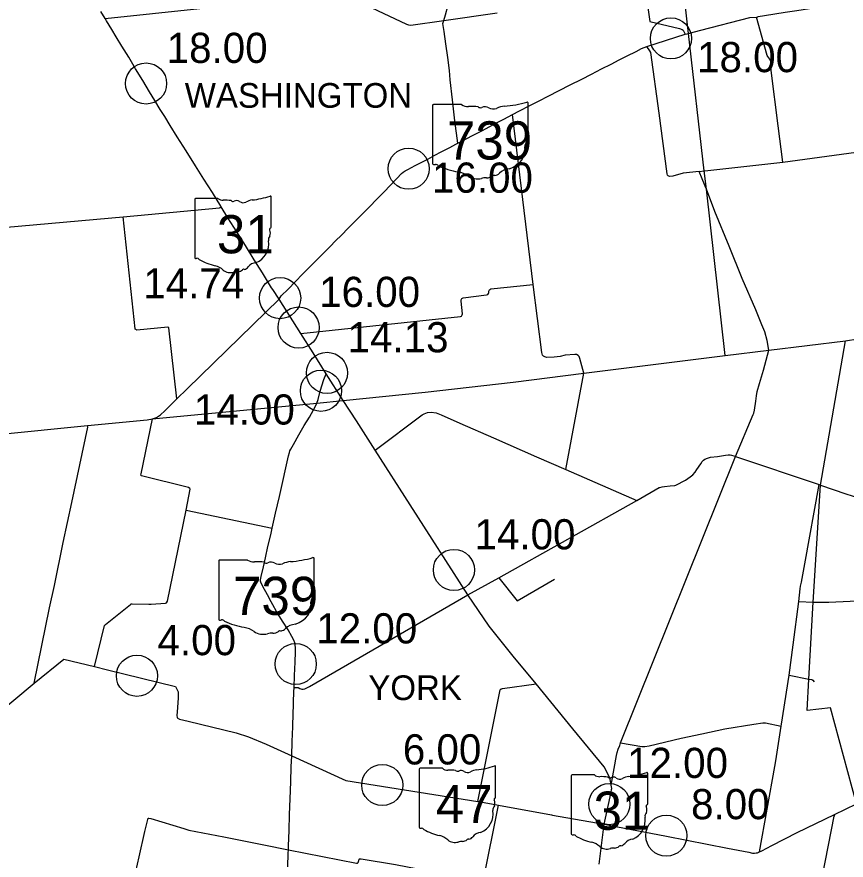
# Model space of a CAD drawing. Extents: x 1659811 to 1934326, y 644115 to 934867.
# Drawn here: x 1693029 to 1723269, y 874637 to 905376 of the extents above; entities that cross this region are included whole.
import ezdxf

# ---------------------------------------------------------------- set-up
doc = ezdxf.new("R2010")
doc.units = 0
for name, color, linetype in [('Default', 7, 'Continuous'), ('GM_X_County_Road', 7, 'Continuous'), ('GM_X_State_Route', 7, 'Continuous'), ('GM_X_State_Shield', 7, 'Continuous'), ('GM_X_Township', 7, 'Continuous'), ('GM_X_Township_Road', 7, 'Continuous'), ('GM_X_Township_Text', 7, 'Continuous')]:
    doc.layers.add(name, color=color, linetype=linetype)

msp = doc.modelspace()

# ---------------------------------------------------------------- linework, layer by layer
at = {"layer": 'Default'}
for centre in [(1716880, 904591), (1697742, 902947), (1707315, 899841), (1702629, 895124), (1703302, 894052), (1704340, 892399), (1704118, 891745), (1708967, 885215), (1703198, 881786), (1697408, 881357), (1706354, 877375), (1714633, 876679), (1716711, 875530)]:
    msp.add_circle(centre, 750, dxfattribs=at)
at = {"layer": 'GM_X_County_Road'}
for points in [[(1709105, 900768), (1709006, 901591), (1708912, 902357), (1708832, 903084), (1708800, 903417), (1708743, 903896), (1708674, 904398), (1708607, 904841), (1708566, 905132), (1708597, 905240), (1708654, 905453), (1708741, 905767), (1709091, 906432), (1709039, 906871), (1708726, 908885), (1708567, 909924), (1708418, 910925), (1708334, 911466), (1708006, 913831)], [(1703861, 906711), (1707236, 905111), (1707305, 905088), (1707391, 905079), (1708597, 905240), (1710549, 905528)], [(1715963, 906253), (1716115, 905212), (1717192, 904956), (1717284, 904921), (1717322, 904890), (1717356, 904843), (1717405, 904743)], [(1696246, 905320), (1701427, 905860)], [(1720962, 900082), (1720794, 901403), (1720537, 903420), (1720526, 903551), (1720533, 903657), (1720522, 903773), (1720489, 903834), (1720412, 903929), (1720391, 903967), (1720000, 905370)], [(1718127, 899204), (1717906, 899745), (1717327, 899676), (1716945, 899569), (1716824, 899559), (1716774, 899577), (1716756, 899609), (1716747, 899650), (1716451, 901860), (1716150, 904073), (1716107, 904139), (1716003, 904295)], [(1713704, 892393), (1713564, 892923), (1713536, 892990), (1713495, 893033), (1713440, 893063), (1713373, 893067), (1713023, 893043), (1712843, 892991), (1712618, 892970), (1712350, 892959), (1712287, 892978), (1712233, 893004), (1712196, 893049), (1712169, 893143), (1711861, 895624), (1711099, 901812)], [(1718117, 899769), (1720962, 900082), (1724709, 900587), (1728076, 901028), (1728466, 901079), (1728522, 901084), (1728556, 901068), (1728576, 901004), (1729525, 894413)], [(1717906, 899745), (1718095, 899767), (1718117, 899769)], [(1720453, 893227), (1720390, 893581), (1720301, 893899), (1720200, 894154), (1719980, 894699), (1719483, 895835), (1719003, 897012), (1718482, 898278), (1718172, 899094), (1718127, 899204)], [(1686957, 898584), (1687561, 898385), (1689510, 897493), (1690203, 897495), (1691562, 897616), (1696903, 898093), (1700421, 898419), (1700439, 898423), (1700480, 898453)], [(1703384, 893835), (1709208, 894449), (1709238, 894471), (1709271, 894514), (1709277, 894554), (1709230, 895013), (1709233, 895063), (1709259, 895107), (1709305, 895133), (1710160, 895239), (1710202, 895259), (1710230, 895290), (1710243, 895334), (1710243, 895376), (1710264, 895422), (1710276, 895442), (1710314, 895460), (1711861, 895624)], [(1697980, 890720), (1698126, 890773), (1698272, 890866), (1698426, 891014), (1698861, 891450), (1699241, 891822), (1702595, 895090)], [(1713704, 892393), (1718862, 893030), (1720453, 893227), (1723246, 893569), (1723292, 893576)], [(1714700, 877364), (1714897, 878456), (1714920, 878557), (1714953, 878681), (1715011, 878821), (1715045, 878907), (1719236, 889355), (1719873, 890880), (1719897, 890927), (1719926, 891035), (1719976, 891367), (1720003, 891561), (1720029, 891719), (1720114, 892013), (1720256, 892498), (1720453, 893227)], [(1713049, 888881), (1713704, 892393)], [(1706094, 889583), (1707807, 890864), (1707877, 890907), (1708001, 890951), (1708137, 890966), (1708316, 890938), (1708503, 890866), (1709182, 890561), (1710405, 890025), (1711980, 889344), (1713049, 888881), (1715638, 887751)], [(1682226, 889127), (1687955, 889723), (1692320, 890154), (1695604, 890476), (1697784, 890690), (1697980, 890720)], [(1693661, 881087), (1694225, 883829), (1694399, 884652), (1694722, 886215), (1695033, 887670), (1695612, 890420), (1695604, 890476)], [(1703142, 880935), (1703288, 880924), (1703342, 880897), (1703423, 880864), (1703469, 880864), (1703535, 880875), (1703706, 880963), (1709473, 884312), (1710601, 884932), (1715638, 887751), (1716455, 888217), (1716473, 888226), (1716557, 888239), (1716649, 888252), (1716848, 888278), (1717018, 888298), (1717058, 888304), (1717407, 888482), (1717584, 888606), (1717678, 888683), (1717761, 888778), (1717830, 888878), (1717965, 889088), (1718020, 889164), (1718065, 889215), (1718122, 889257), (1718213, 889295), (1718327, 889321), (1718573, 889353), (1718872, 889399), (1718969, 889408), (1719037, 889406), (1719094, 889397), (1719172, 889378), (1719236, 889355), (1722289, 888324), (1722335, 888309), (1722338, 888307)], [(1722338, 888307), (1723256, 887994), (1723718, 887841), (1725016, 887404), (1725901, 887104), (1727481, 886571), (1730833, 885445), (1734209, 884414), (1735755, 883939), (1736346, 883756), (1736462, 883720), (1736534, 883705), (1736604, 883697), (1736764, 883710), (1737657, 883797), (1738438, 883875), (1738462, 883877), (1738479, 883875), (1738504, 883868), (1738525, 883857), (1738544, 883843), (1738558, 883829), (1738571, 883809), (1738576, 883798)]]:
    msp.add_lwpolyline(points, dxfattribs=at)
at = {"layer": 'GM_X_State_Route'}
for points in [[(1715520, 904071), (1715607, 904114), (1715803, 904220), (1716003, 904295), (1717405, 904743), (1717525, 904776), (1717737, 904834), (1717965, 904895), (1719759, 905350), (1720000, 905370), (1720049, 905383), (1720063, 905386), (1720291, 905422), (1720664, 905482), (1721050, 905544), (1721469, 905610), (1721937, 905686), (1722402, 905759), (1722836, 905826), (1723307, 905902)], [(1701278, 897172), (1701052, 897537), (1700728, 898056), (1700480, 898453), (1700465, 898478), (1700159, 898971), (1699853, 899456), (1699547, 899941), (1699199, 900492), (1698879, 900998), (1698620, 901415), (1698420, 901742), (1698260, 902001), (1698062, 902328), (1697871, 902640), (1697617, 903058), (1697360, 903481), (1697111, 903905), (1696859, 904304), (1696650, 904645), (1696496, 904911), (1696298, 905235), (1696246, 905320), (1696091, 905570)], [(1702595, 895090), (1702673, 895205), (1702920, 895456), (1703189, 895731), (1703445, 895996), (1703651, 896204), (1703903, 896458), (1704188, 896742), (1704455, 897011), (1704650, 897209), (1704862, 897421), (1705112, 897674), (1705328, 897892), (1705603, 898169), (1705888, 898454), (1706159, 898730), (1706399, 898978), (1706668, 899257), (1706888, 899484), (1707059, 899667), (1707120, 899716), (1707187, 899761), (1707292, 899817), (1707556, 899953), (1707776, 900067), (1708012, 900190), (1708270, 900329), (1708506, 900451), (1708822, 900617), (1709032, 900730), (1709105, 900768), (1709256, 900846), (1709647, 901052), (1709980, 901226), (1710272, 901378), (1710541, 901523), (1710783, 901650), (1711099, 901812), (1711353, 901949), (1711734, 902143), (1712073, 902318), (1712408, 902488), (1712805, 902690), (1713206, 902894), (1713635, 903109), (1713984, 903291), (1714351, 903477), (1714698, 903656), (1714992, 903807), (1715307, 903966), (1715387, 904006), (1715520, 904071)], [(1702361, 895438), (1702320, 895499), (1701981, 896042), (1701683, 896521), (1701361, 897036), (1701278, 897172)], [(1703830, 893125), (1703384, 893835), (1702595, 895090), (1702361, 895438), (1702361, 895438)], [(1714598, 876666), (1714697, 877119), (1714717, 877212), (1714722, 877246), (1714700, 877364), (1714672, 877510), (1714647, 877631), (1714443, 878033), (1713301, 879424), (1711963, 881059), (1711132, 882075), (1710246, 883169), (1709473, 884312), (1707377, 887584), (1706094, 889583), (1705409, 890651), (1704923, 891387), (1704307, 892365), (1703830, 893125)], [(1702441, 883805), (1702428, 883829), (1702304, 884056), (1702168, 884309), (1702004, 884617), (1701921, 884771), (1701910, 884809), (1701908, 884851), (1701937, 884973), (1702021, 885330), (1702098, 885657), (1702185, 886064), (1702285, 886496), (1702338, 886740), (1702464, 887286), (1702603, 887898), (1702728, 888440), (1702843, 888941), (1702939, 889375), (1702971, 889491), (1702986, 889553), (1703022, 889620), (1703117, 889792), (1703313, 890143), (1703507, 890486), (1703697, 890780), (1703904, 891165), (1703970, 891289), (1704014, 891431), (1704094, 891735), (1704220, 892153), (1704307, 892365)], [(1703116, 880272), (1703118, 880322), (1703120, 880389), (1703133, 880771), (1703142, 880935), (1703155, 881372), (1703176, 881854), (1703187, 882224), (1703186, 882382), (1703180, 882478), (1703160, 882559), (1703126, 882658), (1703056, 882793), (1702919, 883026), (1702714, 883351), (1702497, 883702), (1702441, 883805)], [(1692235, 879907), (1693661, 881087), (1694744, 881968), (1695856, 881693), (1696333, 881575), (1698812, 880962), (1698908, 880766), (1698914, 880556), (1698872, 880029), (1698864, 879923), (1698872, 879828), (1698962, 879779), (1699270, 879705), (1701022, 879283), (1701474, 879136), (1702117, 878860), (1703061, 878433), (1705026, 877545), (1709844, 876778), (1709881, 876772), (1710595, 876640), (1712528, 876284)], [(1702908, 874394), (1702927, 874887), (1702933, 875018), (1702938, 875159), (1702957, 875715), (1702977, 876299), (1702992, 876873), (1703016, 877488), (1703036, 878038), (1703061, 878433), (1703070, 878958), (1703088, 879491), (1703108, 879999), (1703116, 880272)], [(1714441, 875950), (1714876, 875868), (1716715, 875507), (1718937, 875074), (1719718, 874921), (1719850, 874896), (1719926, 874891), (1719984, 874897), (1720031, 874907), (1720109, 874940), (1720199, 874981), (1720556, 875166), (1721488, 875640), (1722846, 876301), (1723650, 876687), (1727222, 878378), (1727775, 878635)], [(1714258, 874493), (1714441, 875950), (1714598, 876666)], [(1712528, 876284), (1712558, 876278), (1714441, 875950)]]:
    msp.add_lwpolyline(points, dxfattribs=at)
at = {"layer": 'GM_X_State_Shield'}
for p, q in [((1711671, 901123), (1711671, 902229)), ((1708190, 902140), (1708190, 900027)), ((1709244, 902176), (1708224, 902176)), ((1711670, 901124), (1711671, 901123)), ((1699515, 898721), (1699515, 896608)), ((1700358, 898758), (1699542, 898758)), ((1702299, 897705), (1702299, 898810)), ((1702299, 897705), (1702299, 897705)), ((1703869, 884522), (1703869, 885628)), ((1700389, 885539), (1700389, 883426)), ((1701443, 885575), (1700423, 885575)), ((1703869, 884522), (1703869, 884522)), ((1707703, 877949), (1707703, 875836)), ((1708546, 877985), (1707731, 877985)), ((1710488, 876932), (1710488, 878038)), ((1713247, 877707), (1713247, 875594)), ((1714090, 877743), (1713275, 877743)), ((1716032, 876690), (1716032, 877796)), ((1710487, 876932), (1710488, 876932)), ((1716031, 876690), (1716032, 876690))]:
    msp.add_line(p, q, dxfattribs=at)
for centre, radius, start, end in [((1701307, 901639), 2953, 275.8445, 288.9065), ((1702268, 898815), 31, 351.8621, 97.738), ((1699547, 898726), 32.3, 98.1301, 188.1301), ((1700552, 899003), 313, 231.6195, 271.1119), ((1700656, 897571), 1123, 80.4867, 94.9883), ((1700911, 898737), 90.3, 219.7921, 297.1024), ((1701043, 898492), 188, 54.4667, 119.1411), ((1701285, 898827), 226, 233.8562, 294.8282), ((1701684, 898112), 594, 97.3462, 120.7689), ((1702292, 897623), 48, 107.944, 210.337), ((1702266, 897700), 33.2, 289.6038, 7.7341), ((1702410, 897242), 210, 136.8065, 186.9296), ((1701987, 897484), 288, 340.033, 23.6496), ((1701473, 897101), 739, 292.3089, 8.9858), ((1699547, 896603), 32.5, 171.9584, 258.3066), ((1699552, 896820), 248, 267.339, 280.6039), ((1699603, 896486), 89.5, 29.7484, 93.2717), ((1700733, 898385), 2132, 240.4129, 257.1985), ((1701784, 896015), 404, 94.4031, 142.5768), ((1700098, 895659), 667, 47.1842, 75.836), ((1700819, 896476), 423, 230.7004, 286.2918), ((1701064, 895745), 348, 85.6951, 111.2099), ((1701095, 896317), 226, 268.777, 315.5493), ((1701299, 896113), 63.5, 65.7517, 132.6484), ((1701272, 896403), 239, 282.8732, 323.2771), ((1707735, 877953), 32.3, 98.1301, 188.1301), ((1708740, 878231), 313, 231.6195, 271.1119), ((1709496, 880866), 2953, 275.8445, 288.9065), ((1710457, 878042), 31, 351.8621, 97.738), ((1708844, 876799), 1123, 80.4867, 94.9883), ((1709099, 877964), 90.3, 219.7921, 297.1024), ((1709232, 877720), 188, 54.4667, 119.1411), ((1709474, 878055), 226, 233.8562, 294.8282), ((1709872, 877340), 594, 97.3462, 120.7689), ((1713279, 877711), 32.3, 98.1301, 188.1301), ((1714284, 877989), 313, 231.6195, 271.1119), ((1714388, 876557), 1123, 80.4867, 94.9883), ((1714643, 877722), 90.3, 219.7921, 297.1024), ((1714776, 877478), 188, 54.4667, 119.1411), ((1715018, 877813), 226, 233.8562, 294.8282), ((1715416, 877098), 594, 97.3462, 120.7689), ((1715040, 880624), 2953, 275.8445, 288.9065), ((1716001, 877800), 31, 351.8621, 97.738), ((1710480, 876851), 48, 107.944, 210.337), ((1710175, 876711), 288, 340.033, 23.6496), ((1710455, 876928), 33.2, 289.6038, 7.7341), ((1709661, 876329), 739, 292.3089, 8.9858), ((1710599, 876470), 210, 136.8065, 186.9296), ((1716024, 876609), 48, 107.944, 210.337), ((1715719, 876469), 288, 340.033, 23.6496), ((1715999, 876686), 33.2, 289.6038, 7.7341), ((1715205, 876087), 739, 292.3089, 8.9858), ((1716143, 876228), 210, 136.8065, 186.9296), ((1707736, 875831), 32.5, 171.9584, 258.3066), ((1707740, 876047), 248, 267.339, 280.6039), ((1707791, 875714), 89.5, 29.7484, 93.2717), ((1708922, 877612), 2132, 240.4129, 257.1985), ((1708286, 874886), 667, 47.1842, 75.836), ((1709460, 875631), 239, 282.8732, 323.2771), ((1709973, 875242), 404, 94.4031, 142.5768), ((1713279, 875589), 32.5, 171.9584, 258.3066), ((1713284, 875805), 248, 267.339, 280.6039), ((1713335, 875472), 89.5, 29.7484, 93.2717), ((1714466, 877370), 2132, 240.4129, 257.1985), ((1709008, 875703), 423, 230.7004, 286.2918), ((1709252, 874973), 348, 85.6951, 111.2099), ((1709283, 875545), 226, 268.777, 315.5493), ((1709487, 875340), 63.5, 65.7517, 132.6484), ((1713830, 874644), 667, 47.1842, 75.836), ((1715004, 875389), 239, 282.8732, 323.2771), ((1715517, 875000), 404, 94.4031, 142.5768), ((1714552, 875461), 423, 230.7004, 286.2918), ((1714796, 874731), 348, 85.6951, 111.2099), ((1714827, 875303), 226, 268.777, 315.5493), ((1715031, 875098), 63.5, 65.7517, 132.6484)]:
    msp.add_arc(centre, radius, start, end, dxfattribs=at)
for centre, major_axis, start_param, end_param in [((1710431, 905058), (3691, 0), 4.814394, 5.042369), ((1711632, 902233), (38.7, 0), 6.141152, 7.989035), ((1708230, 902145), (40.3, 0), 1.712693, 3.28349), ((1709486, 902422), (391, 0), 4.042523, 4.731795), ((1709616, 900990), (1404, 0), 1.404758, 1.657858), ((1709935, 902156), (113, 0), 3.836095, 5.185415), ((1710100, 901911), (235, 0), 0.950623, 2.079405), ((1710403, 902246), (282, 0), 4.081561, 5.145723), ((1710902, 901531), (743, 0), 1.699011, 2.107814), ((1711662, 901042), (60, 0), 1.883978, 3.671073), ((1711280, 900902), (360, 0), 5.934695, 6.695948), ((1711629, 901119), (41.5, 0), 5.05454, 6.418171), ((1711809, 900661), (262, 0), 2.387724, 3.262537), ((1710638, 900520), (923, 0), 5.101752, 6.440018), ((1708230, 900022), (40.7, 0), 3.00124, 4.508301), ((1708237, 900238), (310, 0), 4.665946, 4.897461), ((1708300, 899905), (112, 0), 0.519207, 1.627899), ((1709713, 901804), (2665, 0), 4.195997, 4.488961), ((1711027, 899434), (506, 0), 1.647645, 2.488434), ((1708919, 899077), (834, 0), 0.823519, 1.323587), ((1709821, 899894), (529, 0), 4.026481, 4.996735), ((1710126, 899164), (435, 0), 1.495662, 1.94098), ((1710165, 899736), (282, 0), 4.691044, 5.507374), ((1710420, 899531), (79.4, 0), 1.147584, 2.315152), ((1710386, 899822), (298, 0), 4.937069, 5.64225), ((1702630, 888456), (3691, 0), 4.814394, 5.042369), ((1703831, 885632), (38.7, 0), 6.141152, 7.989035), ((1700429, 885543), (40.3, 0), 1.712693, 3.28349), ((1701685, 885821), (391, 0), 4.042523, 4.731795), ((1701815, 884389), (1404, 0), 1.404758, 1.657858), ((1702134, 885554), (113, 0), 3.836095, 5.185415), ((1702299, 885310), (235, 0), 0.950623, 2.079405), ((1702602, 885645), (282, 0), 4.081561, 5.145723), ((1703100, 884930), (743, 0), 1.699011, 2.107814), ((1703860, 884441), (60, 0), 1.883978, 3.671073), ((1703479, 884301), (360, 0), 5.934695, 6.695948), ((1703828, 884518), (41.5, 0), 5.05454, 6.418171), ((1704008, 884060), (262, 0), 2.387724, 3.262537), ((1702836, 883919), (923, 0), 5.101752, 6.440018), ((1700429, 883421), (40.7, 0), 3.00124, 4.508301), ((1700435, 883637), (310, 0), 4.665946, 4.897461), ((1700499, 883304), (112, 0), 0.519207, 1.627899), ((1701912, 885202), (2665, 0), 4.195997, 4.488961), ((1703226, 882832), (506, 0), 1.647645, 2.488434), ((1701117, 882476), (834, 0), 0.823519, 1.323587), ((1702019, 883293), (529, 0), 4.026481, 4.996735), ((1702325, 882563), (435, 0), 1.495662, 1.94098), ((1702364, 883135), (282, 0), 4.691044, 5.507374), ((1702619, 882930), (79.4, 0), 1.147584, 2.315152), ((1702585, 883221), (298, 0), 4.937069, 5.64225)]:
    msp.add_ellipse(centre, major_axis=major_axis, ratio=0.8, start_param=start_param, end_param=end_param, dxfattribs=at)
at = {"layer": 'GM_X_Township'}
for points in [[(1718862, 893030), (1718172, 899094), (1718095, 899767), (1717525, 904776), (1716608, 912843), (1716496, 913811)], [(1723650, 876687), (1722695, 880187), (1721844, 880095), (1721910, 881239), (1722071, 884043), (1722333, 888300), (1723246, 893569), (1724146, 893710)], [(1682226, 889127), (1687955, 889723), (1692320, 890154), (1695604, 890476), (1697784, 890690), (1697980, 890720), (1703970, 891289), (1704923, 891387), (1707921, 891693), (1711124, 892059), (1713704, 892393), (1718862, 893030), (1720453, 893227), (1723246, 893569)]]:
    msp.add_lwpolyline(points, dxfattribs=at)
at = {"layer": 'GM_X_Township_Road'}
for points in [[(1698861, 891450), (1698576, 894042), (1698566, 894058), (1698530, 894069), (1697410, 893957), (1697386, 893962), (1697349, 893990), (1697345, 894008), (1696903, 898093)], [(1699198, 887392), (1699198, 887392), (1699344, 888154), (1699340, 888184), (1699283, 888218), (1697574, 888645), (1697556, 888675), (1697558, 888721), (1697980, 890720)], [(1720914, 879593), (1721196, 881377), (1721337, 882480), (1721546, 884059), (1721591, 884528), (1721606, 884620), (1721636, 884772), (1721760, 885437), (1722289, 888324)], [(1695856, 881693), (1696227, 883193), (1696263, 883225), (1697173, 883959), (1697199, 883975), (1697239, 883983), (1697843, 883972), (1697925, 883967), (1698446, 884001), (1698486, 884013), (1698520, 884074), (1699198, 887392)], [(1699198, 887392), (1702338, 886740)], [(1710601, 884932), (1711268, 884088), (1712639, 884883)], [(1722074, 884043), (1722640, 884043), (1724462, 884128), (1724843, 884196), (1724988, 884250), (1725347, 884335), (1725834, 884447)], [(1721546, 884059), (1722071, 884043), (1722074, 884043)], [(1721196, 881377), (1721910, 881239), (1722011, 881219)], [(1709844, 876778), (1710658, 880839), (1710664, 880855), (1710688, 880875), (1710712, 880884), (1710734, 880888), (1711963, 881059)], [(1722011, 881219), (1722019, 881217), (1722060, 881194), (1722106, 881139)], [(1715045, 878907), (1715822, 878779), (1715864, 878775), (1715934, 878778), (1716092, 878808), (1717257, 879077), (1718009, 879245), (1718843, 879421), (1719906, 879599), (1720228, 879643), (1720268, 879647), (1720323, 879640), (1720903, 879525)], [(1720109, 874940), (1720668, 878052), (1720706, 878260), (1720903, 879525), (1720914, 879593)], [(1709228, 869790), (1710029, 873856), (1710595, 876640)], [(1696877, 872132), (1697192, 873476), (1697301, 873949), (1697487, 874754), (1697698, 875679), (1697800, 876118), (1697819, 876162), (1697839, 876172), (1697916, 876159), (1699123, 875787), (1699296, 875733), (1700578, 875484), (1702037, 875189), (1702933, 875018)], [(1721325, 869103), (1721338, 869100), (1721427, 869124), (1721483, 869166), (1721513, 869229), (1721612, 869778), (1721725, 870519), (1721970, 871846), (1722187, 872945), (1722510, 874565), (1722846, 876301), (1722838, 876242)], [(1702933, 875018), (1705413, 874524), (1705445, 874525), (1705463, 874533), (1705475, 874555), (1705483, 874581), (1705510, 874673), (1705518, 874685), (1705542, 874685), (1705588, 874686), (1706837, 874472), (1710029, 873856)]]:
    msp.add_lwpolyline(points, dxfattribs=at)

# ---------------------------------------------------------------- texts
at = {"layer": 'Default'}
for s, p in [('18.00', (1698492, 903697)), ('18.00', (1717833, 903360)), ('16.00', (1708167, 898966)), ('14.74', (1697641, 895112)), ('16.00', (1704052, 894802)), ('14.13', (1705090, 893149)), ('14.00', (1699485, 890514)), ('14.00', (1709717, 885965)), ('12.00', (1703948, 882536)), ('4.00', (1698158, 882107)), ('6.00', (1707104, 878125)), ('12.00', (1715281, 877632)), ('8.00', (1717614, 876128))]:
    msp.add_text(s, height=1100, dxfattribs=at).set_placement(p)
at = {"layer": 'GM_X_State_Shield'}
for s, p in [('739', (1708713, 900176)), ('31', (1700325, 896757)), ('739', (1700912, 883575)), ('47', (1708308, 875985)), ('31', (1714057, 875743))]:
    msp.add_text(s, height=1392.2, dxfattribs=at).set_placement(p)
at = {"layer": 'GM_X_Township_Text'}
for s, p in [('WASHINGTON', (1699152, 902064)), ('YORK', (1705847, 880472))]:
    msp.add_text(s, height=900, rotation=0, dxfattribs=at).set_placement(p)

doc.saveas('drawing.dxf')
